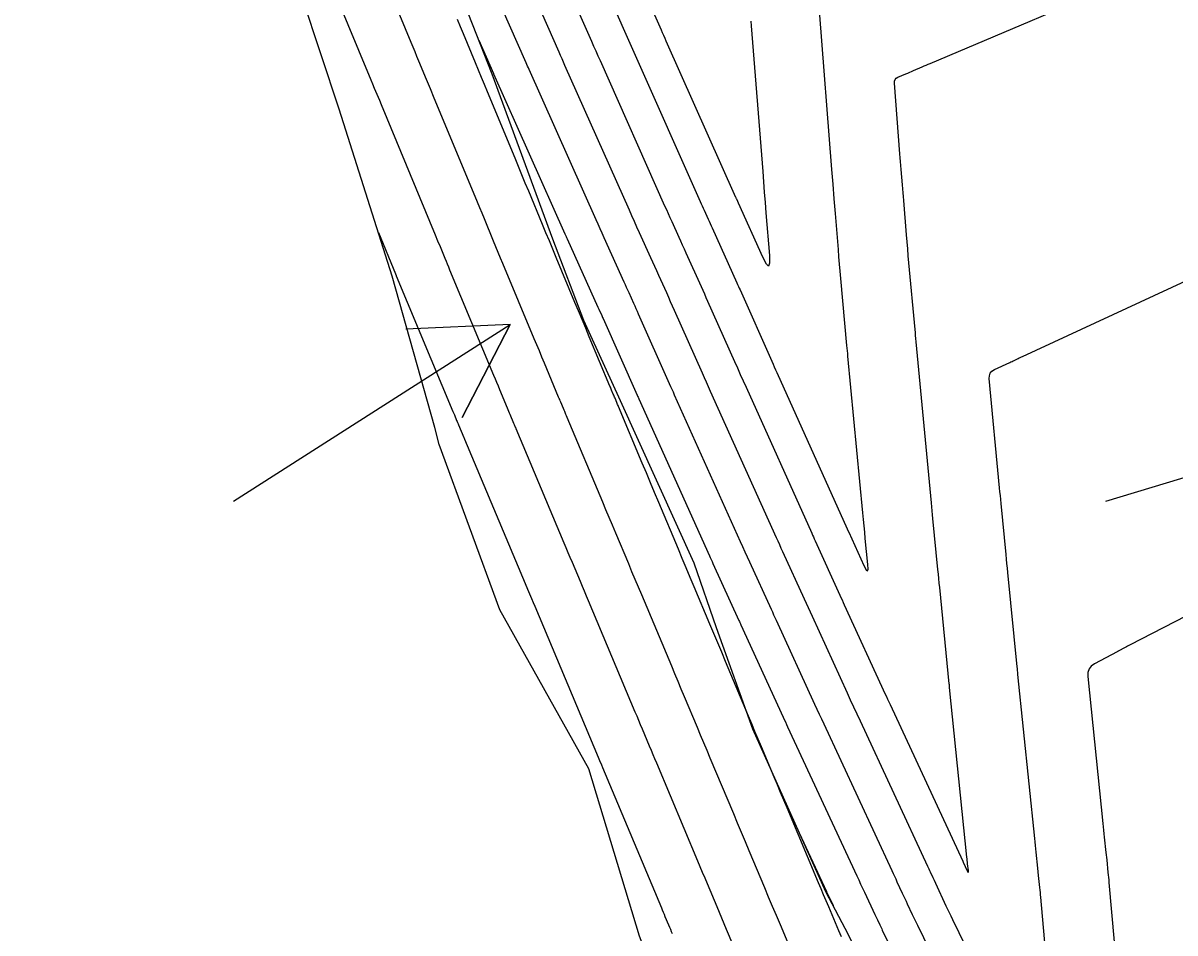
# Model space of a CAD drawing. Extents: x 954385 to 988206, y 1868364 to 1924553.
# Drawn here: x 957845.1 to 957911.1, y 1919294.2 to 1919346.3 of the extents above; entities that cross this region are included whole.
import ezdxf

# ---------------------------------------------------------------- set-up
doc = ezdxf.new("R2010")
doc.units = 0
for name, color, linetype in [('13', 7, 'Continuous'), ('22', 7, 'Continuous'), ('24', 7, 'Continuous'), ('26', 7, 'Continuous'), ('7', 7, 'Continuous')]:
    doc.layers.add(name, color=color, linetype=linetype)

msp = doc.modelspace()

# ---------------------------------------------------------------- linework, layer by layer
at = {"layer": '13'}
for points in [[(957886.782, 1919346.426), (957886.803, 1919346.152), (957887.458, 1919337.816), (957887.504, 1919337.223), (957887.551, 1919336.631), (957887.599, 1919336.039), (957887.647, 1919335.446), (957887.847, 1919332.991), (957887.858, 1919332.553), (957887.799, 1919332.391), (957887.668, 1919332.504), (957887.466, 1919332.893), (957886.066, 1919336.001), (957886.029, 1919336.082), (957885.968, 1919336.218), (957885.956, 1919336.245), (957885.944, 1919336.272), (957885.932, 1919336.299), (957885.919, 1919336.326), (957881.934, 1919345.274), (957881.864, 1919345.433), (957881.793, 1919345.591), (957881.723, 1919345.75), (957881.653, 1919345.909), (957879.89, 1919349.911)], [(957876.139, 1919348.69), (957877.643, 1919345.277), (957877.766, 1919344.998), (957877.89, 1919344.719), (957878.013, 1919344.441), (957878.137, 1919344.162), (957881.839, 1919335.85), (957881.94, 1919335.625), (957882.04, 1919335.4), (957882.141, 1919335.175), (957882.243, 1919334.951), (957882.648, 1919334.053), (957882.75, 1919333.829), (957882.851, 1919333.604), (957882.952, 1919333.38), (957883.053, 1919333.155), (957883.929, 1919331.211), (957884.023, 1919331.003), (957884.116, 1919330.795), (957884.209, 1919330.587), (957884.302, 1919330.379), (957885.843, 1919326.918), (957886.007, 1919326.55), (957886.172, 1919326.182), (957886.337, 1919325.814), (957886.502, 1919325.446), (957890.268, 1919317.084), (957890.317, 1919316.976), (957890.366, 1919316.867), (957890.415, 1919316.759), (957890.465, 1919316.651), (957891.884, 1919313.531), (957891.947, 1919313.394), (957892.01, 1919313.257), (957892.072, 1919313.119), (957892.135, 1919312.982), (957894.48, 1919307.87), (957894.55, 1919307.718), (957894.62, 1919307.566), (957894.69, 1919307.414), (957894.76, 1919307.262), (957898.928, 1919298.284), (957898.947, 1919298.243), (957899.187, 1919297.731), (957899.222, 1919297.667), (957899.243, 1919297.649), (957899.252, 1919297.676), (957899.249, 1919297.748), (957899.208, 1919298.14), (957899.198, 1919298.237), (957899.188, 1919298.334), (957899.178, 1919298.431), (957899.168, 1919298.528), (957898.174, 1919308.246), (957898.169, 1919308.297), (957898.164, 1919308.349), (957898.159, 1919308.401), (957898.153, 1919308.452), (957897.606, 1919313.963), (957897.581, 1919314.223), (957897.555, 1919314.482), (957897.53, 1919314.741), (957897.504, 1919315.001), (957897.22, 1919317.918), (957897.198, 1919318.145), (957897.176, 1919318.372), (957897.154, 1919318.599), (957897.133, 1919318.826), (957896.258, 1919328.057), (957896.242, 1919328.23), (957896.225, 1919328.403), (957896.209, 1919328.576), (957896.193, 1919328.75), (957895.842, 1919332.566), (957895.806, 1919332.968), (957895.77, 1919333.371), (957895.736, 1919333.773), (957895.702, 1919334.176), (957895.541, 1919336.145), (957895.522, 1919336.368), (957895.504, 1919336.591), (957895.486, 1919336.814), (957895.468, 1919337.037), (957895.395, 1919337.929), (957895.377, 1919338.152), (957895.359, 1919338.375), (957895.341, 1919338.598), (957895.323, 1919338.821), (957895.005, 1919342.871), (957895.011, 1919342.984), (957895.047, 1919343.078), (957895.114, 1919343.153), (957895.211, 1919343.21), (957895.661, 1919343.401), (957895.773, 1919343.449), (957895.886, 1919343.497), (957895.998, 1919343.546), (957896.11, 1919343.594), (957896.591, 1919343.803), (957896.708, 1919343.854), (957896.826, 1919343.904), (957896.944, 1919343.955), (957897.062, 1919344.005), (957909.149, 1919349.134)], [(957878.019, 1919349.291), (957879.536, 1919345.847), (957879.689, 1919345.501), (957879.842, 1919345.155), (957879.995, 1919344.81), (957880.149, 1919344.464), (957883.879, 1919336.088), (957883.936, 1919335.962), (957883.992, 1919335.836), (957884.049, 1919335.71), (957884.105, 1919335.584), (957884.333, 1919335.081), (957884.389, 1919334.956), (957884.446, 1919334.83), (957884.503, 1919334.704), (957884.56, 1919334.578), (957885.976, 1919331.434), (957886.023, 1919331.33), (957886.069, 1919331.227), (957886.115, 1919331.123), (957886.161, 1919331.02), (957887.981, 1919326.933), (957888.053, 1919326.773), (957888.124, 1919326.613), (957888.196, 1919326.453), (957888.268, 1919326.293), (957892.305, 1919317.329), (957892.326, 1919317.284), (957892.388, 1919317.148), (957893.26, 1919315.232), (957893.385, 1919314.992), (957893.464, 1919314.922), (957893.498, 1919315.022), (957893.486, 1919315.292), (957893.341, 1919316.777), (957893.306, 1919317.143), (957893.271, 1919317.509), (957893.236, 1919317.875), (957893.201, 1919318.241), (957892.348, 1919327.236), (957892.334, 1919327.388), (957892.32, 1919327.54), (957892.305, 1919327.692), (957892.291, 1919327.844), (957891.938, 1919331.681), (957891.901, 1919332.094), (957891.865, 1919332.507), (957891.829, 1919332.921), (957891.795, 1919333.334), (957891.626, 1919335.394), (957891.609, 1919335.605), (957891.592, 1919335.816), (957891.575, 1919336.027), (957891.558, 1919336.237), (957891.489, 1919337.081), (957891.472, 1919337.292), (957891.455, 1919337.503), (957891.438, 1919337.714), (957891.421, 1919337.925), (957890.708, 1919347.016)], [(957899.06, 1919289.028), (957896.345, 1919294.613), (957896.271, 1919294.765), (957896.198, 1919294.917), (957896.126, 1919295.069), (957896.054, 1919295.222), (957895.768, 1919295.832), (957895.696, 1919295.985), (957895.624, 1919296.138), (957895.553, 1919296.29), (957895.481, 1919296.443), (957895.175, 1919297.095), (957895.101, 1919297.255), (957895.026, 1919297.414), (957894.951, 1919297.574), (957894.877, 1919297.734), (957890.977, 1919306.135), (957890.845, 1919306.419), (957890.714, 1919306.703), (957890.583, 1919306.987), (957890.453, 1919307.271), (957888.247, 1919312.08), (957888.176, 1919312.237), (957888.104, 1919312.394), (957888.032, 1919312.55), (957887.961, 1919312.707), (957886.728, 1919315.415), (957886.594, 1919315.71), (957886.461, 1919316.004), (957886.328, 1919316.299), (957886.195, 1919316.594), (957882.408, 1919325.001), (957882.337, 1919325.16), (957882.265, 1919325.318), (957882.194, 1919325.477), (957882.124, 1919325.636), (957880.347, 1919329.627), (957880.279, 1919329.779), (957880.21, 1919329.932), (957880.142, 1919330.085), (957880.073, 1919330.238), (957879.798, 1919330.848), (957879.729, 1919331.001), (957879.66, 1919331.154), (957879.591, 1919331.306), (957879.522, 1919331.459), (957878.369, 1919334.012), (957878.253, 1919334.27), (957878.137, 1919334.528), (957878.021, 1919334.786), (957877.906, 1919335.045), (957874.07, 1919343.656), (957874.028, 1919343.752), (957873.986, 1919343.847), (957873.943, 1919343.942), (957873.901, 1919344.038), (957872.07, 1919348.195)], [(957874.104, 1919348.443), (957875.772, 1919344.657), (957875.855, 1919344.47), (957875.938, 1919344.283), (957876.021, 1919344.096), (957876.104, 1919343.909), (957879.799, 1919335.611), (957879.944, 1919335.288), (957880.089, 1919334.964), (957880.234, 1919334.641), (957880.38, 1919334.318), (957881.028, 1919332.883), (957881.142, 1919332.631), (957881.256, 1919332.379), (957881.369, 1919332.127), (957881.483, 1919331.875), (957881.937, 1919330.868), (957882.05, 1919330.616), (957882.163, 1919330.364), (957882.276, 1919330.112), (957882.388, 1919329.859), (957883.983, 1919326.277), (957884.101, 1919326.013), (957884.219, 1919325.75), (957884.337, 1919325.487), (957884.455, 1919325.223), (957888.232, 1919316.839), (957888.322, 1919316.637), (957888.414, 1919316.436), (957888.505, 1919316.234), (957888.596, 1919316.033), (957889.829, 1919313.325), (957889.943, 1919313.075), (957890.057, 1919312.825), (957890.171, 1919312.575), (957890.286, 1919312.326), (957892.296, 1919307.941), (957892.482, 1919307.538), (957892.667, 1919307.135), (957892.854, 1919306.732), (957893.04, 1919306.329), (957896.903, 1919298.009), (957896.941, 1919297.927), (957896.979, 1919297.846), (957897.017, 1919297.764), (957897.055, 1919297.683), (957897.208, 1919297.357), (957897.284, 1919297.194), (957897.361, 1919297.031), (957897.965, 1919295.742), (957898.058, 1919295.545), (957898.152, 1919295.348), (957898.246, 1919295.151), (957898.341, 1919294.955), (957901.276, 1919288.918)], [(957871.19, 1919345.325), (957872.03, 1919343.418), (957872.037, 1919343.403), (957876.12, 1919334.235), (957876.152, 1919334.163), (957876.184, 1919334.092), (957876.216, 1919334.02), (957876.249, 1919333.949), (957878.017, 1919330.035), (957878.065, 1919329.928), (957878.113, 1919329.822), (957878.21, 1919329.608), (957878.234, 1919329.554), (957878.258, 1919329.501), (957878.282, 1919329.447), (957878.305, 1919329.394), (957880.264, 1919324.995), (957880.288, 1919324.941), (957880.312, 1919324.887), (957880.337, 1919324.833), (957880.361, 1919324.779), (957884.407, 1919315.796), (957884.457, 1919315.684), (957884.508, 1919315.573), (957884.558, 1919315.461), (957884.609, 1919315.349), (957886.093, 1919312.09), (957886.122, 1919312.026), (957886.151, 1919311.962), (957886.18, 1919311.898), (957886.209, 1919311.834), (957888.633, 1919306.55), (957888.697, 1919306.41), (957888.761, 1919306.271), (957888.825, 1919306.132), (957888.89, 1919305.993), (957892.852, 1919297.459), (957892.962, 1919297.221), (957893.073, 1919296.983), (957893.184, 1919296.745), (957893.296, 1919296.507), (957893.895, 1919295.23), (957893.965, 1919295.081), (957894.035, 1919294.932), (957894.174, 1919294.635), (957894.209, 1919294.56), (957894.245, 1919294.486), (957894.28, 1919294.412), (957894.316, 1919294.338), (957897.321, 1919288.157)], [(957903.974, 1919289.72), (957903.4, 1919296.222), (957903.387, 1919296.361), (957903.374, 1919296.499), (957903.36, 1919296.638), (957903.346, 1919296.776), (957903.274, 1919297.468), (957903.231, 1919297.883), (957903.135, 1919298.799), (957903.114, 1919298.998), (957903.094, 1919299.197), (957903.073, 1919299.396), (957903.053, 1919299.595), (957902.092, 1919308.988), (957902.081, 1919309.1), (957902.07, 1919309.212), (957902.058, 1919309.324), (957902.047, 1919309.436), (957901.512, 1919314.829), (957901.486, 1919315.087), (957901.461, 1919315.345), (957901.436, 1919315.603), (957901.41, 1919315.861), (957901.126, 1919318.778), (957901.104, 1919319.007), (957901.082, 1919319.235), (957901.06, 1919319.463), (957901.038, 1919319.692), (957900.446, 1919325.938), (957900.452, 1919326.109), (957900.504, 1919326.252), (957900.602, 1919326.37), (957900.746, 1919326.46), (957901.63, 1919326.869), (957901.69, 1919326.897), (957901.75, 1919326.926), (957901.81, 1919326.955), (957901.869, 1919326.984), (957902.106, 1919327.102), (957902.166, 1919327.131), (957902.225, 1919327.16), (957902.285, 1919327.188), (957902.345, 1919327.216), (957911.72, 1919331.54)], [(957919.357, 1919316.263), (957908.516, 1919310.678), (957908.447, 1919310.642), (957908.378, 1919310.606), (957908.309, 1919310.57), (957908.24, 1919310.533), (957907.834, 1919310.319), (957907.818, 1919310.31), (957907.795, 1919310.297), (957907.787, 1919310.293), (957906.484, 1919309.603), (957906.296, 1919309.471), (957906.169, 1919309.306), (957906.103, 1919309.109), (957906.097, 1919308.879), (957906.959, 1919300.448), (957906.979, 1919300.254), (957906.999, 1919300.06), (957907.019, 1919299.866), (957907.04, 1919299.673), (957907.131, 1919298.797), (957907.176, 1919298.366), (957907.251, 1919297.648), (957907.266, 1919297.505), (957907.28, 1919297.361), (957907.294, 1919297.217), (957907.307, 1919297.073), (957907.907, 1919290.271)], [(957889.557, 1919299.918), (957891.115, 1919296.562), (957891.125, 1919296.54), (957891.497, 1919295.747)]]:
    msp.add_lwpolyline(points, dxfattribs=at)
at = {"layer": '22'}
msp.add_lwpolyline([(957913.335, 1919260.509), (957905.196, 1919268.954), (957901.468, 1919276.221), (957900.452, 1919278.148), (957895.679, 1919287.336), (957892.384, 1919294.075), (957891.076, 1919296.541), (957886.885, 1919305.857), (957884.811, 1919311.666), (957883.53, 1919315.357), (957879.303, 1919324.664), (957877.206, 1919329.268), (957875.438, 1919333.925), (957871.954, 1919343.393), (957870.148, 1919347.961), (957868.241, 1919352.81), (957864.59, 1919362.241), (957862.78, 1919366.709), (957860.739, 1919371.528), (957856.68, 1919380.864), (957854.25, 1919386.887), (957852.72, 1919390.223), (957848.138, 1919399.442)], dxfattribs=at)
at = {"layer": '24'}
for points in [[(957913.335, 1919260.509), (957905.196, 1919268.954), (957901.468, 1919276.221), (957900.452, 1919278.148), (957895.679, 1919287.336), (957892.384, 1919294.075), (957891.076, 1919296.541), (957886.885, 1919305.857), (957884.811, 1919311.666), (957883.53, 1919315.357), (957879.303, 1919324.664), (957877.206, 1919329.268), (957875.438, 1919333.925), (957871.954, 1919343.393), (957870.148, 1919347.961), (957868.241, 1919352.81), (957864.59, 1919362.241), (957862.78, 1919366.709), (957860.739, 1919371.528), (957856.68, 1919380.864), (957854.25, 1919386.887), (957852.72, 1919390.223), (957848.138, 1919399.442)], [(957908.4, 1919228.535), (957903.894, 1919237.772), (957899.611, 1919247.06), (957895.329, 1919256.348), (957891.372, 1919265.709), (957887.509, 1919275.09), (957883.943, 1919284.539), (957880.388, 1919293.99), (957877.486, 1919303.587), (957872.394, 1919312.693), (957868.919, 1919322.162), (957868.669, 1919323.131), (957866.229, 1919331.807), (957863.179, 1919341.371), (957860.037, 1919350.915), (957855.936, 1919360.243), (957851.969, 1919369.602), (957848.16, 1919378.996), (957844.033, 1919388.318), (957840.673, 1919395.845)]]:
    msp.add_lwpolyline(points, dxfattribs=at)
at = {"layer": '26'}
for points in [[(957907.131, 1919318.928), (958006.134, 1919348.839), (958002.027, 1919344.464), (958006.134, 1919348.839), (958000.292, 1919350.208)], [(957857.131, 1919318.928), (957872.992, 1919329.046), (957870.224, 1919323.722), (957872.992, 1919329.046), (957866.998, 1919328.78)]]:
    msp.add_lwpolyline(points, dxfattribs=at)
at = {"layer": '7'}
for points in [[(957889.458, 1919292.317), (957888.47, 1919294.645), (957888.246, 1919295.174), (957888.023, 1919295.703), (957887.8, 1919296.232), (957887.577, 1919296.762), (957886.688, 1919298.88), (957886.465, 1919299.409), (957886.243, 1919299.939), (957886.021, 1919300.468), (957885.798, 1919300.997), (957884.456, 1919304.19), (957884.272, 1919304.629), (957884.087, 1919305.069), (957883.903, 1919305.508), (957883.718, 1919305.947), (957882.979, 1919307.703), (957882.795, 1919308.143), (957882.61, 1919308.582), (957882.426, 1919309.021), (957882.241, 1919309.46), (957880.523, 1919313.548), (957880.337, 1919313.991), (957880.151, 1919314.434), (957879.965, 1919314.877), (957879.779, 1919315.32), (957879.034, 1919317.092), (957878.848, 1919317.535), (957878.662, 1919317.978), (957878.476, 1919318.421), (957878.29, 1919318.864), (957876.252, 1919323.715), (957876.217, 1919323.799), (957876.181, 1919323.884), (957876.111, 1919324.053), (957876.075, 1919324.138), (957876.04, 1919324.222), (957875.887, 1919324.587), (957875.855, 1919324.662), (957875.824, 1919324.736), (957875.793, 1919324.811), (957875.761, 1919324.886), (957874.949, 1919326.83), (957874.804, 1919327.179), (957874.658, 1919327.528), (957874.512, 1919327.876), (957874.367, 1919328.225), (957872.57, 1919332.53), (957872.436, 1919332.85), (957872.303, 1919333.17), (957872.17, 1919333.49), (957872.037, 1919333.81), (957871.506, 1919335.091), (957871.373, 1919335.411), (957871.24, 1919335.731), (957871.107, 1919336.051), (957870.975, 1919336.371), (957868.633, 1919342.014), (957868.413, 1919342.546), (957868.192, 1919343.077), (957867.752, 1919344.139), (957867.641, 1919344.404), (957867.531, 1919344.67), (957867.421, 1919344.935), (957867.311, 1919345.201), (957864.705, 1919351.484)], [(957861.66, 1919351.113), (957865, 1919343.059), (957865.097, 1919342.825), (957865.194, 1919342.591), (957865.486, 1919341.889), (957865.583, 1919341.655), (957868.688, 1919334.172), (957868.825, 1919333.84), (957868.963, 1919333.508), (957869.238, 1919332.845), (957869.307, 1919332.679), (957869.376, 1919332.513), (957869.445, 1919332.348), (957869.514, 1919332.182), (957872.035, 1919326.141), (957872.121, 1919325.935), (957872.208, 1919325.729), (957872.294, 1919325.523), (957872.38, 1919325.316), (957872.82, 1919324.263), (957872.858, 1919324.171), (957872.896, 1919324.08), (957872.935, 1919323.988), (957872.973, 1919323.896), (957873.183, 1919323.396), (957873.215, 1919323.32), (957873.279, 1919323.168), (957873.3, 1919323.117), (957873.311, 1919323.092), (957876.065, 1919316.536), (957876.181, 1919316.26), (957876.297, 1919315.984), (957876.413, 1919315.708), (957876.529, 1919315.432), (957876.992, 1919314.329), (957877.108, 1919314.053), (957877.224, 1919313.777), (957877.34, 1919313.501), (957877.456, 1919313.225), (957880.132, 1919306.856), (957880.235, 1919306.611), (957880.338, 1919306.367), (957880.441, 1919306.122), (957880.543, 1919305.878), (957880.954, 1919304.9), (957881.057, 1919304.656), (957881.16, 1919304.412), (957881.263, 1919304.167), (957881.365, 1919303.923), (957883.724, 1919298.311), (957883.861, 1919297.984), (957883.998, 1919297.658), (957884.135, 1919297.331), (957884.272, 1919297.005), (957884.821, 1919295.699), (957884.958, 1919295.373), (957885.095, 1919295.046), (957885.233, 1919294.72), (957885.371, 1919294.394), (957887.431, 1919289.541)], [(957891.971, 1919293.951), (957891.825, 1919294.295), (957891.241, 1919295.671), (957891.095, 1919296.015), (957890.95, 1919296.36), (957890.804, 1919296.704), (957890.659, 1919297.049), (957888.856, 1919301.343), (957888.672, 1919301.781), (957888.488, 1919302.219), (957888.304, 1919302.658), (957888.12, 1919303.096), (957887.383, 1919304.849), (957887.199, 1919305.287), (957887.015, 1919305.726), (957886.83, 1919306.164), (957886.646, 1919306.602), (957885.334, 1919309.723), (957885.108, 1919310.26), (957884.882, 1919310.797), (957884.657, 1919311.333), (957884.431, 1919311.87), (957883.529, 1919314.017), (957883.303, 1919314.554), (957883.078, 1919315.091), (957882.852, 1919315.627), (957882.627, 1919316.164), (957881.498, 1919318.852), (957881.263, 1919319.412), (957881.027, 1919319.973), (957880.792, 1919320.533), (957880.557, 1919321.094), (957879.194, 1919324.338), (957879.169, 1919324.397), (957879.144, 1919324.456), (957879.119, 1919324.516), (957879.094, 1919324.575), (957878.994, 1919324.815), (957878.97, 1919324.873), (957878.946, 1919324.93), (957878.921, 1919324.988), (957878.897, 1919325.046), (957878.8, 1919325.278), (957878.776, 1919325.335), (957878.751, 1919325.393), (957878.727, 1919325.451), (957878.703, 1919325.509), (957877.519, 1919328.343), (957877.314, 1919328.835), (957877.109, 1919329.326), (957876.903, 1919329.818), (957876.698, 1919330.31), (957875.626, 1919332.879), (957875.428, 1919333.353), (957875.231, 1919333.827), (957875.033, 1919334.301), (957874.836, 1919334.776), (957874.049, 1919336.673), (957873.852, 1919337.148), (957873.655, 1919337.622), (957873.458, 1919338.096), (957873.262, 1919338.571), (957871.683, 1919342.374), (957871.512, 1919342.788), (957871.34, 1919343.202), (957871.168, 1919343.617), (957870.996, 1919344.031), (957870.309, 1919345.687), (957870.137, 1919346.101), (957869.965, 1919346.515)], [(957865.432, 1919334.306), (957866.41, 1919331.949), (957866.449, 1919331.856), (957866.458, 1919331.833), (957869.704, 1919324.056), (957869.784, 1919323.866), (957869.916, 1919323.549), (957869.942, 1919323.486), (957869.969, 1919323.423), (957869.995, 1919323.359), (957870.022, 1919323.296), (957870.327, 1919322.569), (957870.341, 1919322.536), (957870.369, 1919322.469), (957873.84, 1919314.207), (957873.977, 1919313.881), (957874.205, 1919313.337), (957874.297, 1919313.12), (957874.388, 1919312.903), (957878.024, 1919304.251), (957878.107, 1919304.052), (957878.212, 1919303.804), (957878.274, 1919303.655), (957881.649, 1919295.624), (957881.701, 1919295.5), (957881.753, 1919295.377), (957881.805, 1919295.253), (957881.857, 1919295.13), (957882.064, 1919294.636), (957882.116, 1919294.513), (957882.168, 1919294.389), (957882.22, 1919294.266), (957882.272, 1919294.143)]]:
    msp.add_lwpolyline(points, dxfattribs=at)

doc.saveas('drawing.dxf')
